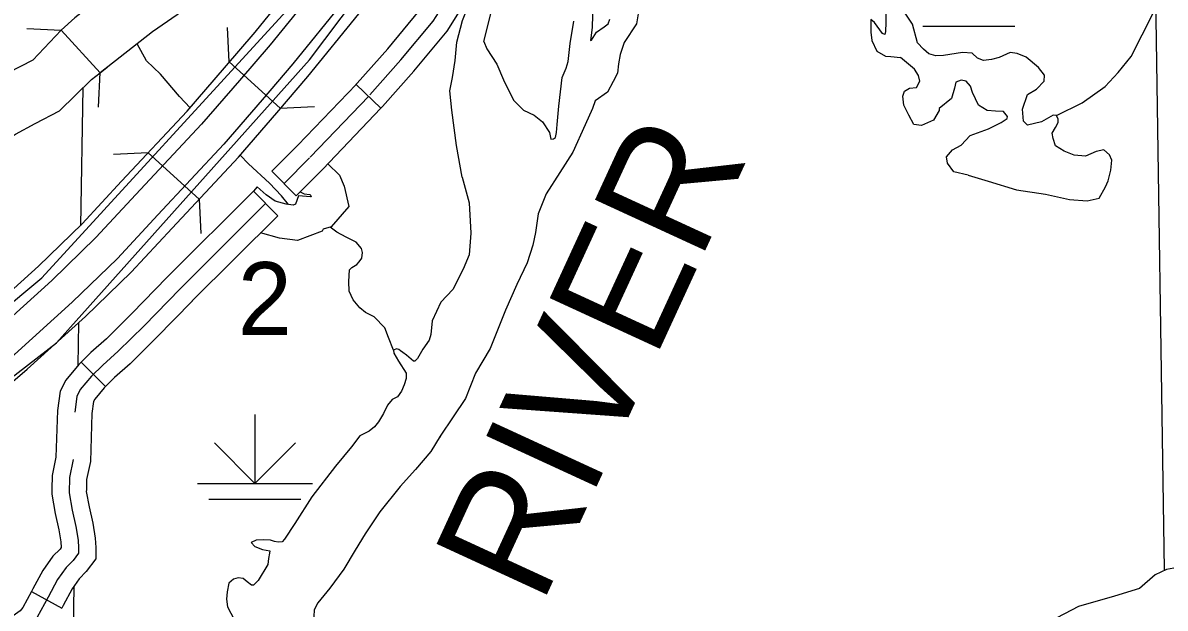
# Model space of a CAD drawing. Extents: x 22866 to 28196, y 1324810 to 1328105.
# Drawn here: x 25465.4 to 25584.7, y 1326214.1 to 1326275.2 of the extents above; entities that cross this region are included whole.
import ezdxf

# ---------------------------------------------------------------- set-up
doc = ezdxf.new("R2010")
doc.units = 0
for name, color, linetype in [('Default', 7, 'Continuous'), ('Level 10', 7, 'Continuous'), ('Level 19', 7, 'Continuous'), ('Level 31', 7, 'Continuous'), ('Level 32', 7, 'Continuous'), ('Level 35', 7, 'Continuous'), ('Level 37', 7, 'Continuous'), ('Level 39', 7, 'Continuous'), ('Level 44', 7, 'Continuous'), ('Level 45', 7, 'Continuous'), ('Level 46', 7, 'Continuous'), ('Level 5', 7, 'Continuous'), ('Level 9', 7, 'Continuous')]:
    doc.layers.add(name, color=color, linetype=linetype)

msp = doc.modelspace()

# ---------------------------------------------------------------- linework, layer by layer
at = {"layer": 'Default'}
for p, q in [((25495.31, 1326271.36), (25513.91, 1326296.12)), ((25467.37, 1326248.58), (25492.87, 1326276.43)), ((25468.89, 1326241.81), (25495.31, 1326271.36)), ((25455.49, 1326238.73), (25467.37, 1326248.58)), ((25331.77, 1326135.77), (25468.89, 1326241.81))]:
    msp.add_line(p, q, dxfattribs=at)
at = {"layer": 'Level 10'}
for points in [[(25480.09, 1326282.38), (25475.94, 1326279.76), (25470.82, 1326275.73), (25469.39, 1326274.46)], [(25483.52, 1326277.45), (25478.93, 1326274.27), (25473.44, 1326270), (25474.19, 1326270.59)], [(25473.44, 1326270), (25469.39, 1326274.46), (25466.44, 1326271.34)], [(25466.44, 1326271.34), (25463.85, 1326270), (25461.56, 1326268.74), (25459.09, 1326267.15), (25457.61, 1326265.98), (25456.04, 1326264.73), (25454.69, 1326263.62), (25454.11, 1326263.23), (25453.5, 1326262.96), (25451.28, 1326262.14), (25449.02, 1326261.15), (25446.8, 1326260.13), (25444.72, 1326259.13)], [(25469.2, 1326266.02), (25472.54, 1326269.3), (25473.44, 1326270)], [(25447.33, 1326253.72), (25449.37, 1326254.7), (25451.47, 1326255.68), (25453.52, 1326256.57), (25455.77, 1326257.4), (25457.04, 1326257.97), (25458.28, 1326258.81), (25459.81, 1326260.06), (25461.34, 1326261.27), (25462.59, 1326262.26), (25464.63, 1326263.59), (25466.67, 1326264.7), (25469.2, 1326266.02)]]:
    msp.add_lwpolyline(points, dxfattribs=at)
at = {"layer": 'Level 19'}
for points in [[(25438.9, 1326226.59), (25446.42, 1326232.1), (25449.15, 1326234.2), (25453.76, 1326238.23), (25461.09, 1326244.47), (25467.01, 1326249.82), (25471.56, 1326254.23), (25475.7, 1326258.68), (25482.54, 1326265.99), (25486.45, 1326270.54), (25489.63, 1326274.24), (25494.77, 1326280.59), (25501.33, 1326289.42), (25507.05, 1326297.17), (25514.8, 1326307.87), (25521.29, 1326316.78), (25525.5, 1326322.52)], [(25527.15, 1326321.32), (25522.95, 1326315.58), (25516.45, 1326306.68), (25508.7, 1326295.96), (25502.97, 1326288.2), (25496.39, 1326279.34), (25491.2, 1326272.94), (25488, 1326269.21), (25484.05, 1326264.63), (25477.19, 1326257.29), (25473.02, 1326252.8), (25468.41, 1326248.33), (25462.44, 1326242.94), (25455.09, 1326236.68), (25450.45, 1326232.62), (25447.65, 1326230.47), (25440.11, 1326224.95)], [(25529.68, 1326319.48), (25525.47, 1326313.75), (25518.98, 1326304.84), (25511.22, 1326294.12), (25505.48, 1326286.35), (25498.85, 1326277.42), (25493.59, 1326270.94), (25490.37, 1326267.17), (25486.38, 1326262.55), (25479.48, 1326255.16), (25475.25, 1326250.62), (25470.54, 1326246.05), (25464.5, 1326240.59), (25457.13, 1326234.32), (25452.43, 1326230.21), (25449.52, 1326227.97), (25441.95, 1326222.43)], [(25443.16, 1326220.79), (25450.74, 1326226.34), (25453.72, 1326228.63), (25458.46, 1326232.77), (25465.84, 1326239.05), (25471.94, 1326244.56), (25476.71, 1326249.19), (25480.97, 1326253.77), (25487.89, 1326261.18), (25491.91, 1326265.84), (25495.16, 1326269.63), (25500.46, 1326276.17), (25507.12, 1326285.13), (25512.87, 1326292.92), (25520.63, 1326303.64), (25527.12, 1326312.55), (25531.33, 1326318.28)]]:
    msp.add_lwpolyline(points, dxfattribs=at)
at = {"layer": 'Level 31'}
for points in [[(25501.63, 1326267.71), (25504.86, 1326271.35), (25508.24, 1326275.41), (25510.11, 1326278.37), (25511.13, 1326281.26), (25512.78, 1326284.56)], [(25495.4, 1326261.19), (25501.51, 1326267.58)], [(25492.66, 1326258.44), (25495.32, 1326261.11)], [(25490.74, 1326256.36), (25481.8, 1326247.45), (25478.04, 1326243.59), (25475.35, 1326240.93), (25473.72, 1326239.48)], [(25473.72, 1326239.48), (25472.56, 1326238.33), (25471.38, 1326236.92), (25471.03, 1326236.21), (25470.81, 1326234.58)], [(25470.64, 1326229.63), (25470.25, 1326227.75), (25470.21, 1326226.14), (25470.52, 1326224.34), (25470.91, 1326222.61), (25471.15, 1326221.2), (25471.19, 1326220.38), (25471.19, 1326219.83), (25470.64, 1326219.08), (25469.89, 1326218.34), (25468.99, 1326217.09), (25468.01, 1326215.24), (25466.88, 1326213.17), (25466.33, 1326212.5), (25464.96, 1326211.52), (25462.06, 1326210.5), (25461.56, 1326210.18), (25460.35, 1326208.96), (25459.1, 1326207.28), (25457.29, 1326203.83), (25455.73, 1326201.75), (25455.57, 1326200.93), (25455.45, 1326199.59), (25455.41, 1326198.07)]]:
    msp.add_lwpolyline(points, dxfattribs=at)
at = {"layer": 'Level 32'}
for p, q in [((25502.78, 1326266.3), (25500.18, 1326268.79)), ((25493.93, 1326257.17), (25491.38, 1326259.72))]:
    msp.add_line(p, q, dxfattribs=at)
for points in [[(25500.18, 1326268.79), (25500.19, 1326268.81), (25500.29, 1326268.91), (25503.49, 1326272.52), (25506.78, 1326276.47), (25507.95, 1326278.32)], [(25502.78, 1326266.3), (25502.82, 1326266.34), (25502.96, 1326266.5), (25506.22, 1326270.17), (25509.7, 1326274.35), (25510.99, 1326276.4)], [(25491.38, 1326259.72), (25494.04, 1326262.38), (25494.11, 1326262.44), (25500.18, 1326268.79)], [(25493.93, 1326257.17), (25496.6, 1326259.85), (25496.7, 1326259.94), (25502.78, 1326266.3)]]:
    msp.add_lwpolyline(points, dxfattribs=at)
at = {"layer": 'Level 35'}
for points in [[(25573.35, 1326265.53), (25576.01, 1326266.88), (25578.41, 1326268.56), (25579.77, 1326270.02), (25581.13, 1326271.7), (25583.43, 1326276.25), (25584.58, 1326278.66), (25585.73, 1326280.17), (25586.72, 1326280.85), (25588.4, 1326281.53), (25590.44, 1326281.85)], [(25558.82, 1326273.12), (25558.3, 1326275.1), (25557.46, 1326276.35), (25556.68, 1326277.45), (25556.41, 1326278.08), (25556.36, 1326278.92), (25556.15, 1326278.92), (25555.79, 1326278.87), (25555.58, 1326278.39), (25555.47, 1326277.24), (25555.52, 1326275.25), (25555.47, 1326274.31), (25555.42, 1326274), (25555.16, 1326274.1), (25554.32, 1326275.25), (25553.96, 1326275.57), (25553.96, 1326274.26), (25554.06, 1326273.37), (25554.58, 1326272.27), (25555.47, 1326271.75), (25556.05, 1326271.7), (25557.04, 1326271.6)], [(25482.86, 1326266.34), (25481.73, 1326267.53), (25479.77, 1326269.85), (25478.31, 1326271.24), (25477.32, 1326273.02)], [(25571.26, 1326268.31), (25572.04, 1326269.14), (25572.1, 1326269.77), (25571.47, 1326270.56), (25570.16, 1326271.65), (25569.22, 1326272.02), (25568.49, 1326272.13), (25567.34, 1326271.6), (25566.56, 1326271.39), (25565.72, 1326271.29), (25565.09, 1326271.55), (25564.52, 1326272.07), (25563.52, 1326272.13), (25561.54, 1326271.81), (25560.75, 1326271.76), (25560.02, 1326271.97), (25559.45, 1326272.49), (25558.82, 1326273.12)], [(25564.1, 1326259.31), (25562.63, 1326259.67), (25561.96, 1326260.56), (25561.85, 1326261.24), (25562.48, 1326261.97), (25563.37, 1326262.45), (25564.31, 1326263.44), (25566.24, 1326264.17), (25567.55, 1326264.8), (25568.18, 1326265.22), (25568.23, 1326265.43), (25567.81, 1326265.95), (25566.97, 1326266), (25566.08, 1326266.06), (25565.2, 1326266.63), (25564.57, 1326267.94), (25564.36, 1326268.62), (25563.89, 1326269.14), (25563.37, 1326269.25), (25562.84, 1326269.04), (25562.69, 1326268.41), (25562.37, 1326267.31), (25561.07, 1326266.27), (25561.07, 1326266.06), (25560.49, 1326265.06), (25559.24, 1326264.49), (25558.45, 1326264.59), (25557.93, 1326265.58), (25557.41, 1326266.63), (25557.3, 1326267.57), (25557.46, 1326268.1), (25557.98, 1326268.41), (25558.71, 1326268.46), (25559.08, 1326269.14), (25558.92, 1326269.72), (25558.5, 1326270.4), (25557.04, 1326271.6)], [(25564.1, 1326259.31), (25566.19, 1326258.68), (25569.17, 1326257.79), (25572.2, 1326257.32), (25574.71, 1326256.79), (25576.54, 1326256.64), (25577.79, 1326256.9), (25578.47, 1326258.1), (25578.74, 1326258.73), (25579, 1326259.83), (25579.1, 1326260.88), (25578.89, 1326261.45), (25578.27, 1326261.97), (25577.48, 1326261.77), (25576.38, 1326261.29), (25575.18, 1326261.4), (25574.14, 1326261.82), (25573.25, 1326262.39), (25572.99, 1326263.13), (25572.88, 1326263.7), (25573.25, 1326264.28), (25573.51, 1326264.8), (25573.51, 1326265.17), (25573.35, 1326265.53), (25572.99, 1326265.58), (25571.78, 1326264.9), (25570.32, 1326264.54), (25569.9, 1326264.96), (25569.8, 1326266.21), (25570.32, 1326267.73), (25571.26, 1326268.31)], [(25493.13, 1326256.24), (25492.38, 1326257.16), (25491.13, 1326258.48), (25488.96, 1326260.51), (25488.09, 1326261.39)], [(25499.49, 1326249.44), (25499.75, 1326249.68), (25500.28, 1326250), (25500.49, 1326250.25), (25500.78, 1326250.64), (25500.85, 1326251.25), (25500.74, 1326251.67), (25500.21, 1326252.32), (25499.14, 1326252.85), (25498.18, 1326253.35), (25497.49, 1326253.9)], [(25504.08, 1326241.03), (25503.58, 1326242.35), (25503.19, 1326243.38), (25502.09, 1326244.53), (25501.16, 1326244.99), (25500.59, 1326245.45), (25499.88, 1326246.31), (25499.45, 1326247.2), (25499.42, 1326248.2), (25499.49, 1326249.44)], [(25592.56, 1326214), (25593.61, 1326215.89), (25593.61, 1326216.78), (25593.24, 1326217.4), (25591.68, 1326217.93), (25590.89, 1326218.03), (25589.48, 1326217.72), (25588.28, 1326217.77), (25586.97, 1326218.03), (25585.98, 1326218.35), (25584.83, 1326218.14), (25583.63, 1326217.56), (25582, 1326216.15), (25579.39, 1326215.36), (25575.63, 1326214.26), (25572.65, 1326212.69)]]:
    msp.add_lwpolyline(points, dxfattribs=at)
at = {"layer": 'Level 37'}
for points in [[(25465.79, 1326274.62), (25469.39, 1326274.46)], [(25473.43, 1326270.02), (25473.26, 1326266.42)]]:
    msp.add_lwpolyline(points, dxfattribs=at)
at = {"layer": 'Level 39'}
for p, q in [((25486.93, 1326271.15), (25486.76, 1326274.75)), ((25486.93, 1326271.15), (25492.25, 1326266.31)), ((25492.25, 1326266.31), (25495.85, 1326266.48)), ((25478.46, 1326261.65), (25474.86, 1326261.48)), ((25483.79, 1326256.81), (25478.46, 1326261.65)), ((25483.79, 1326256.81), (25483.96, 1326253.21))]:
    msp.add_line(p, q, dxfattribs=at)
at = {"layer": 'Level 44'}
for p, q in [((25559.38, 1326274.87), (25568.98, 1326274.87)), ((25489.62, 1326234.32), (25489.62, 1326227.11)), ((25489.62, 1326227.11), (25485.38, 1326231.36)), ((25489.62, 1326227.11), (25493.87, 1326231.36)), ((25483.62, 1326227.11), (25495.63, 1326227.11)), ((25484.82, 1326225.48), (25494.43, 1326225.48))]:
    msp.add_line(p, q, dxfattribs=at)
at = {"layer": 'Level 45'}
for p, q in [((25489.47, 1326257.63), (25492.01, 1326255.08)), ((25471.48, 1326239.79), (25474.01, 1326237.23)), ((25466.28, 1326215.82), (25469.44, 1326214.1))]:
    msp.add_line(p, q, dxfattribs=at)
for points in [[(25489.47, 1326257.63), (25480.52, 1326248.72), (25480.47, 1326248.67)], [(25492.01, 1326255.08), (25483.08, 1326246.19), (25483.05, 1326246.16)], [(25480.47, 1326248.67), (25476.76, 1326244.86), (25474.11, 1326242.24), (25472.49, 1326240.79), (25471.48, 1326239.79)], [(25483.05, 1326246.16), (25479.32, 1326242.32), (25476.58, 1326239.62), (25474.96, 1326238.17), (25474.01, 1326237.23)], [(25471.48, 1326239.79), (25471.23, 1326239.55), (25469.86, 1326237.91), (25469.28, 1326236.75), (25469.01, 1326234.73), (25468.84, 1326229.85), (25468.45, 1326227.96), (25468.42, 1326226.53)], [(25474.01, 1326237.23), (25473.88, 1326237.11), (25472.9, 1326235.93), (25472.77, 1326235.67), (25472.6, 1326234.43), (25472.43, 1326229.41), (25472.04, 1326227.54), (25472.02, 1326226.44)], [(25468.42, 1326226.53), (25468.4, 1326226.01), (25468.76, 1326223.98), (25469.15, 1326222.27), (25469.35, 1326221.01), (25469.38, 1326220.42), (25469.27, 1326220.26), (25468.52, 1326219.51), (25467.46, 1326218.04), (25466.43, 1326216.1), (25466.28, 1326215.82)], [(25472.02, 1326226.44), (25472.01, 1326226.27), (25472.29, 1326224.69), (25472.68, 1326222.96), (25472.94, 1326221.39), (25472.99, 1326220.42), (25472.99, 1326219.24), (25472.01, 1326217.91), (25471.27, 1326217.17), (25470.53, 1326216.13), (25469.6, 1326214.39), (25469.44, 1326214.1)], [(25466.28, 1326215.82), (25465.38, 1326214.18), (25465.09, 1326213.83), (25464.12, 1326213.13), (25461.26, 1326212.13), (25460.43, 1326211.59), (25458.98, 1326210.14), (25457.57, 1326208.24), (25457.22, 1326207.58)]]:
    msp.add_lwpolyline(points, dxfattribs=at)
at = {"layer": 'Level 46'}
for points in [[(25497.24, 1326260.51), (25498.44, 1326259.3), (25498.95, 1326258.16), (25499.42, 1326256.03), (25497.58, 1326253.92), (25496.73, 1326253.67), (25496.65, 1326253.48), (25494.06, 1326252.5), (25492.17, 1326252.74), (25490.19, 1326253.28)], [(25494.35, 1326257.59), (25494.76, 1326257.38), (25495.37, 1326257.28), (25495.43, 1326257.22), (25495.5, 1326257.06), (25495.43, 1326257.04), (25494.18, 1326257.14), (25493.86, 1326256.27), (25493.62, 1326256.18), (25492.87, 1326256.28), (25491.72, 1326256.59), (25490.78, 1326257.25), (25489.87, 1326258.08), (25489.47, 1326257.63)]]:
    msp.add_lwpolyline(points, dxfattribs=at)
at = {"layer": 'Level 5'}
for points in [[(25583.65, 1326280.32), (25584.59, 1326218.09)], [(25471.64, 1326268.42), (25471.39, 1326254.04)], [(25471.21, 1326243.9), (25471.13, 1326239.43)], [(25470.72, 1326216.41), (25470.45, 1326200.72)]]:
    msp.add_lwpolyline(points, dxfattribs=at)
at = {"layer": 'Level 9'}
for points in [[(25513.53, 1326273.27), (25514.34, 1326276.43), (25514.37, 1326276.62), (25514.49, 1326277.03), (25515.24, 1326278.55), (25516.43, 1326280.36), (25517.92, 1326281.73), (25519.91, 1326283.47), (25522.05, 1326284.89), (25524.14, 1326286.16), (25529.25, 1326288.59)], [(25530.53, 1326278.25), (25529.76, 1326276.78), (25529.48, 1326275.11), (25528.19, 1326273.18), (25527.75, 1326271.92), (25527.58, 1326270.93), (25527.48, 1326269.98), (25527.04, 1326269.1), (25526.46, 1326267.98), (25525.14, 1326267.09), (25524.87, 1326266.28), (25524.12, 1326264.58)], [(25524.9, 1326277.35), (25524.83, 1326274.74), (25524.66, 1326273.38), (25524.77, 1326273.41), (25525.31, 1326274.26), (25526.09, 1326274.81), (25526.5, 1326275.11), (25526.67, 1326275.59)], [(25509.96, 1326268.13), (25510.25, 1326269.5), (25510.52, 1326271.3), (25510.71, 1326273.21), (25511.29, 1326275.46), (25511.98, 1326277.21)], [(25513.53, 1326273.27), (25513.84, 1326272.5), (25514.89, 1326270.9), (25515.57, 1326269.27), (25516.62, 1326267.16), (25517.67, 1326266.11), (25518.79, 1326265.57), (25519.64, 1326264.89), (25520.39, 1326263.77), (25520.52, 1326263.09), (25520.8, 1326263.12), (25521, 1326263.26), (25521.1, 1326263.77), (25521.17, 1326264.61), (25521.37, 1326266.52), (25521.71, 1326269.51), (25522.12, 1326270.49), (25522.32, 1326271.2), (25522.56, 1326273.07), (25522.93, 1326275.38)], [(25511.26, 1326259.11), (25510.68, 1326262.41), (25510.18, 1326266.09), (25509.96, 1326268.13)], [(25524.12, 1326264.58), (25522.81, 1326261.72), (25521.46, 1326259.58), (25520.03, 1326257.37), (25519.21, 1326255.27), (25518.93, 1326253.34), (25518.64, 1326252.01), (25518.04, 1326250.16), (25516.97, 1326247.88)], [(25511.26, 1326259.11), (25511.99, 1326256.44), (25512.16, 1326253.27), (25511.99, 1326250.99), (25511.38, 1326249.49), (25510.28, 1326247.39), (25509.03, 1326246.04)], [(25516.97, 1326247.88), (25515.78, 1326245.22), (25514.18, 1326241.23), (25512.65, 1326238.63), (25511.62, 1326235.99), (25510.33, 1326234.07), (25508.98, 1326232.07), (25508.97, 1326231.96)], [(25509.03, 1326246.04), (25508.14, 1326244.1), (25508, 1326242.67), (25507.82, 1326242.07), (25507.14, 1326241.14), (25506.61, 1326240.18), (25506.33, 1326239.89), (25506.18, 1326239.89), (25505.44, 1326240.5), (25505.08, 1326240.78), (25504.83, 1326240.96), (25504.65, 1326241.1), (25504.4, 1326241.18), (25504.08, 1326241.03), (25504.12, 1326240.71), (25504.62, 1326239.89), (25505.4, 1326238.65), (25505.4, 1326238.08), (25505.19, 1326237.43), (25504.94, 1326236.76), (25504.51, 1326236.15), (25503.94, 1326235.87), (25503.48, 1326235.3), (25503.05, 1326234.44), (25502.52, 1326233.55), (25502.12, 1326233.05), (25501.56, 1326232.59), (25500.56, 1326232.09)], [(25500.56, 1326232.09), (25499.69, 1326230.93), (25498.05, 1326228.94), (25495.56, 1326225.73), (25493.78, 1326222.95), (25492.71, 1326221.31), (25492.46, 1326221.02), (25492.04, 1326220.99), (25491.68, 1326221.06), (25491.25, 1326221.2), (25490.54, 1326221.24), (25489.76, 1326221.2), (25489.22, 1326220.95), (25489.61, 1326220.53), (25490.4, 1326220.21), (25491.18, 1326220.1), (25491.15, 1326219.85), (25491.04, 1326219.28), (25490.97, 1326218.64), (25489.97, 1326217), (25489.47, 1326216.5), (25489.26, 1326216.5), (25488.8, 1326216.86), (25488.4, 1326217.21), (25487.87, 1326217.28), (25487.37, 1326217.14), (25486.91, 1326216.71), (25486.73, 1326215.79), (25486.66, 1326215.04), (25486.77, 1326214.22), (25487.44, 1326212.9)], [(25508.98, 1326232.07), (25507.98, 1326230.44), (25506.38, 1326228.58), (25504.78, 1326226.8), (25502.68, 1326224.16), (25501.15, 1326221.85), (25500.08, 1326220.14)], [(25500.08, 1326220.14), (25498.91, 1326218.16), (25497.45, 1326216.2), (25496.2, 1326214.67), (25495.81, 1326213.92), (25495.77, 1326213.24), (25495.84, 1326212.96), (25495.95, 1326212.53), (25495.6, 1326211.96), (25495.49, 1326211.46), (25495.49, 1326210.89), (25495.7, 1326210.04), (25496.16, 1326209.49)]]:
    msp.add_lwpolyline(points, dxfattribs=at)

# ---------------------------------------------------------------- texts
at = {"layer": 'Level 39'}
msp.add_text('2', height=7.6, dxfattribs=at).set_placement((25487.83, 1326242.63))
at = {"layer": 'Level 9'}
msp.add_text('RIVER', height=12.674, rotation=65.2845, dxfattribs=at).set_placement((25519.53, 1326214.25))

doc.saveas('drawing.dxf')
